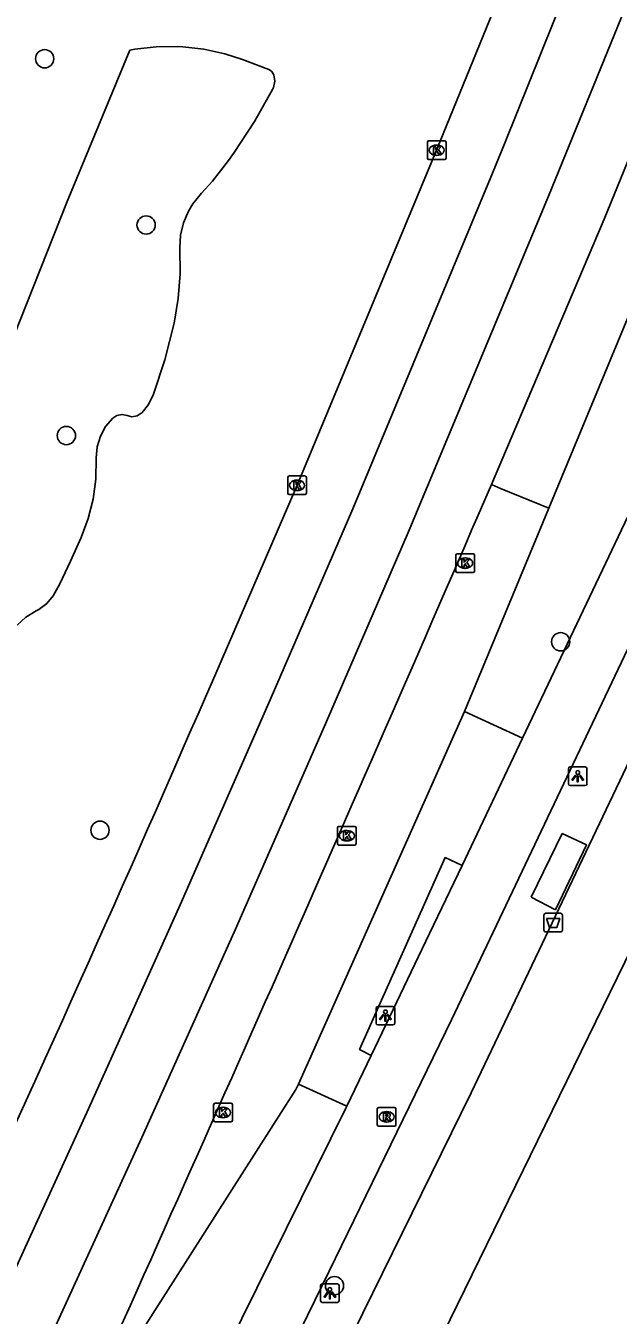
# Model space of a CAD drawing. Extents: x 161477 to 163040, y 383680 to 384868.
# Drawn here: x 161727.8 to 161759.6, y 384682.1 to 384751.2 of the extents above; entities that cross this region are included whole.
import ezdxf

# ---------------------------------------------------------------- set-up
doc = ezdxf.new("R2010")
doc.units = 0
for name, color, linetype in [('IMGEO_Afvalbak', 7, 'Continuous'), ('IMGEO_Berm_groen', 7, 'Continuous'), ('IMGEO_Boom', 7, 'Continuous'), ('IMGEO_Fietspad_gesloten', 7, 'Continuous'), ('IMGEO_Groenvoorziening', 7, 'Continuous'), ('IMGEO_Hek', 7, 'Continuous'), ('IMGEO_Kolk', 7, 'Continuous'), ('IMGEO_Lichtpunt', 7, 'Continuous'), ('IMGEO_OVBaan_gesloten', 7, 'Continuous'), ('IMGEO_Rijbaan_lokaal_gesloten', 7, 'Continuous'), ('IMGEO_Rioolput', 7, 'Continuous'), ('IMGEO_Voetpad_gesloten', 7, 'Continuous'), ('IMGEO_Voetpad_open', 7, 'Continuous')]:
    doc.layers.add(name, color=color, linetype=linetype)

msp = doc.modelspace()

# ---------------------------------------------------------------- linework, layer by layer
at = {"layer": 'IMGEO_Afvalbak'}
for p, q in [((161755.575, 384702.694), (161755.575, 384703.494)), ((161755.575, 384703.494), (161755.575, 384702.694)), ((161755.675, 384703.594), (161756.465, 384703.594)), ((161756.465, 384703.594), (161755.675, 384703.594)), ((161756.565, 384703.494), (161756.565, 384702.694)), ((161756.565, 384702.694), (161756.565, 384703.494)), ((161756.465, 384702.594), (161755.675, 384702.594)), ((161755.675, 384702.594), (161756.465, 384702.594))]:
    msp.add_line(p, q, dxfattribs=at)
msp.add_lwpolyline([(161755.718, 384703.308), (161756.422, 384703.308), (161756.273, 384702.838), (161755.867, 384702.838), (161755.718, 384703.308)], dxfattribs=at)
for centre, start, end in [((161755.675, 384703.494), 90, 180), ((161755.675, 384703.494), 90, 180), ((161756.465, 384703.494), 0, 90), ((161756.465, 384703.494), 360, 90), ((161755.675, 384702.694), 180, 270), ((161755.675, 384702.694), 180, 270), ((161756.465, 384702.694), 270, 0), ((161756.465, 384702.694), 270, 0)]:
    msp.add_arc(centre, 0.1, start, end, dxfattribs=at)
at = {"layer": 'IMGEO_Berm_groen'}
for points in [[(161722.161, 384721.891), (161730.04, 384741.736), (161733.398, 384749.845), (161733.662, 384749.893), (161734.804, 384750.026), (161735.954, 384750.04), (161736.224, 384750.026), (161737.363, 384749.893)], [(161737.363, 384749.893), (161738.483, 384749.642), (161739.424, 384749.354), (161740.842, 384748.817), (161740.979, 384748.729), (161741.104, 384748.531), (161741.153, 384748.187), (161741.084, 384747.847), (161741.036, 384747.743), (161740.063, 384746.025), (161738.988, 384744.369), (161738.681, 384743.933), (161737.816, 384742.829), (161737.232, 384742.181), (161736.77, 384741.608), (161736.532, 384741.217), (161736.265, 384740.598), (161736.111, 384739.941), (161736.076, 384739.267), (161736.093, 384737.868), (161735.987, 384736.537), (161735.762, 384735.221), (161735.258, 384733.251), (161734.66, 384731.41), (161734.396, 384730.854), (161734.052, 384730.422), (161733.789, 384730.245), (161733.506, 384730.2), (161733.254, 384730.262), (161732.971, 384730.324), (161732.687, 384730.268), (161732.473, 384730.126), (161732.093, 384729.674), (161731.811, 384729.155), (161731.64, 384728.589), (161731.587, 384728.001), (161731.564, 384726.858), (161731.42, 384725.789), (161731.158, 384724.742), (161730.782, 384723.731), (161730.215, 384722.47), (161729.638, 384721.247), (161729.468, 384720.924), (161729.278, 384720.612), (161728.937, 384720.203), (161728.513, 384719.88), (161728.363, 384719.798), (161727.826, 384719.461), (161727.362, 384719.03)]]:
    msp.add_lwpolyline(points, dxfattribs=at)
at = {"layer": 'IMGEO_Boom'}
for centre in [(161728.825, 384749.386), (161734.263, 384740.475), (161729.992, 384729.194), (161756.474, 384718.144), (161731.793, 384708.044), (161744.355, 384683.641)]:
    msp.add_circle(centre, 0.489, dxfattribs=at)
at = {"layer": 'IMGEO_Fietspad_gesloten'}
for points in [[(161754.426, 384712.973), (161799.435, 384807.726), (161800.209, 384809.412), (161800.411, 384809.395), (161800.692, 384810.359), (161800.695, 384810.382), (161800.697, 384810.405)], [(161803.913, 384809.963), (161803.161, 384808.473), (161750.618, 384697.888), (161747.376, 384691.207), (161744.067, 384684.424), (161742.516, 384681.245), (161742.249, 384680.698), (161714.176, 384623.884), (161700.887, 384597.12), (161693.509, 384582.44)], [(161751.189, 384706.159), (161754.426, 384712.973)], [(161746.32, 384695.97), (161749.453, 384702.505), (161751.189, 384706.159)], [(161745.018, 384693.255), (161746.32, 384695.97)], [(161690.919, 384583.725), (161691.015, 384583.889), (161690.92, 384583.94), (161700.139, 384602.578), (161711.461, 384625.223), (161739.384, 384681.875), (161744.965, 384693.145), (161745.018, 384693.255)]]:
    msp.add_lwpolyline(points, dxfattribs=at)
at = {"layer": 'IMGEO_Groenvoorziening'}
msp.add_lwpolyline([(161733.008, 384645.95), (161782.919, 384748.037), (161810.108, 384804.005), (161836.574, 384803.916), (161949.969, 384804.107), (162038.287, 384809.499)], dxfattribs=at)
at = {"layer": 'IMGEO_Hek'}
msp.add_lwpolyline([(161782.919, 384748.037), (161733.008, 384645.95)], dxfattribs=at)
at = {"layer": 'IMGEO_Kolk'}
for p, q in [((161749.331, 384744.057), (161749.331, 384744.909)), ((161749.406, 384744.983), (161750.258, 384744.983)), ((161749.819, 384744.763), (161749.844, 384744.763)), ((161750.332, 384744.909), (161750.332, 384744.057)), ((161750.258, 384743.983), (161749.406, 384743.983)), ((161749.842, 384744.203), (161749.817, 384744.203)), ((161741.849, 384726.102), (161741.849, 384726.954)), ((161741.924, 384727.028), (161742.776, 384727.028)), ((161742.337, 384726.808), (161742.362, 384726.808)), ((161742.85, 384726.954), (161742.85, 384726.102)), ((161742.776, 384726.028), (161741.924, 384726.028)), ((161742.36, 384726.248), (161742.335, 384726.248)), ((161750.855, 384721.933), (161750.855, 384722.785)), ((161750.93, 384722.859), (161751.782, 384722.859)), ((161751.343, 384722.639), (161751.368, 384722.639)), ((161751.856, 384722.785), (161751.856, 384721.933)), ((161751.782, 384721.859), (161750.93, 384721.859)), ((161751.366, 384722.079), (161751.341, 384722.079)), ((161744.516, 384707.326), (161744.516, 384708.178)), ((161744.591, 384708.252), (161745.443, 384708.252)), ((161745.004, 384708.032), (161745.029, 384708.032)), ((161745.517, 384708.178), (161745.517, 384707.326)), ((161745.443, 384707.252), (161744.591, 384707.252)), ((161745.027, 384707.472), (161745.002, 384707.472)), ((161737.881, 384692.493), (161737.881, 384693.345)), ((161737.956, 384693.419), (161738.808, 384693.419)), ((161738.882, 384693.345), (161738.882, 384692.493)), ((161738.392, 384692.639), (161738.367, 384692.639)), ((161738.369, 384693.199), (161738.394, 384693.199)), ((161738.808, 384692.419), (161737.956, 384692.419))]:
    msp.add_line(p, q, dxfattribs=at)
for points in [[(161749.331, 384744.057), (161749.331, 384744.909)], [(161749.406, 384744.983), (161750.258, 384744.983)], [(161749.652, 384744.683), (161749.775, 384744.683), (161749.775, 384744.532), (161749.905, 384744.683), (161750.069, 384744.683), (161749.923, 384744.532), (161750.076, 384744.283), (161749.924, 384744.283), (161749.839, 384744.447), (161749.775, 384744.38), (161749.775, 384744.283), (161749.652, 384744.283), (161749.652, 384744.683)], [(161750.332, 384744.909), (161750.332, 384744.057)], [(161750.258, 384743.983), (161749.406, 384743.983)], [(161741.849, 384726.102), (161741.849, 384726.954)], [(161741.924, 384727.028), (161742.776, 384727.028)], [(161742.17, 384726.728), (161742.293, 384726.728), (161742.293, 384726.577), (161742.423, 384726.728), (161742.587, 384726.728), (161742.441, 384726.577), (161742.594, 384726.328), (161742.442, 384726.328), (161742.357, 384726.492), (161742.293, 384726.425), (161742.293, 384726.328), (161742.17, 384726.328), (161742.17, 384726.728)], [(161742.85, 384726.954), (161742.85, 384726.102)], [(161742.776, 384726.028), (161741.924, 384726.028)], [(161750.855, 384721.933), (161750.855, 384722.785)], [(161750.93, 384722.859), (161751.782, 384722.859)], [(161751.176, 384722.559), (161751.299, 384722.559), (161751.299, 384722.408), (161751.429, 384722.559), (161751.593, 384722.559), (161751.447, 384722.408), (161751.6, 384722.159), (161751.448, 384722.159), (161751.363, 384722.323), (161751.299, 384722.256), (161751.299, 384722.159), (161751.176, 384722.159), (161751.176, 384722.559)], [(161751.856, 384722.785), (161751.856, 384721.933)], [(161751.782, 384721.859), (161750.93, 384721.859)], [(161744.516, 384707.326), (161744.516, 384708.178)], [(161744.591, 384708.252), (161745.443, 384708.252)], [(161744.837, 384707.952), (161744.96, 384707.952), (161744.96, 384707.801), (161745.09, 384707.952), (161745.254, 384707.952), (161745.108, 384707.801), (161745.261, 384707.552), (161745.109, 384707.552), (161745.024, 384707.716), (161744.96, 384707.649), (161744.96, 384707.552), (161744.837, 384707.552), (161744.837, 384707.952)], [(161745.517, 384708.178), (161745.517, 384707.326)], [(161745.443, 384707.252), (161744.591, 384707.252)], [(161737.881, 384692.493), (161737.881, 384693.345)], [(161737.956, 384693.419), (161738.808, 384693.419)], [(161738.882, 384693.345), (161738.882, 384692.493)], [(161738.202, 384693.119), (161738.325, 384693.119), (161738.325, 384692.968), (161738.455, 384693.119), (161738.619, 384693.119), (161738.473, 384692.968), (161738.626, 384692.719), (161738.474, 384692.719), (161738.389, 384692.883), (161738.325, 384692.816), (161738.325, 384692.719), (161738.202, 384692.719), (161738.202, 384693.119)], [(161738.808, 384692.419), (161737.956, 384692.419)]]:
    msp.add_lwpolyline(points, dxfattribs=at)
for centre, start, end in [((161749.408, 384744.907), 91.55205, 178.44795), ((161749.408, 384744.907), 91.55205, 178.44795), ((161750.256, 384744.907), 1.55205, 88.44795), ((161750.256, 384744.907), 1.55205, 88.44795), ((161749.408, 384744.059), 181.55205, 268.44795), ((161749.408, 384744.059), 181.55205, 268.44795), ((161750.256, 384744.059), 271.55205, 358.44795), ((161750.256, 384744.059), 271.55205, 358.44795), ((161741.926, 384726.952), 91.55205, 178.44795), ((161741.926, 384726.952), 91.55205, 178.44795), ((161742.774, 384726.952), 1.55205, 88.44795), ((161742.774, 384726.952), 1.55205, 88.44795), ((161741.926, 384726.104), 181.55205, 268.44795), ((161741.926, 384726.104), 181.55205, 268.44795), ((161742.774, 384726.104), 271.55205, 358.44795), ((161742.774, 384726.104), 271.55205, 358.44795), ((161750.932, 384722.783), 91.55205, 178.44795), ((161750.932, 384722.783), 91.55205, 178.44795), ((161751.78, 384722.783), 1.55205, 88.44795), ((161751.78, 384722.783), 1.55205, 88.44795), ((161750.932, 384721.935), 181.55205, 268.44795), ((161750.932, 384721.935), 181.55205, 268.44795), ((161751.78, 384721.935), 271.55205, 358.44795), ((161751.78, 384721.935), 271.55205, 358.44795), ((161744.593, 384708.176), 91.55205, 178.44795), ((161744.593, 384708.176), 91.55205, 178.44795), ((161745.441, 384708.176), 1.55205, 88.44795), ((161745.441, 384708.176), 1.55205, 88.44795), ((161744.593, 384707.328), 181.55205, 268.44795), ((161744.593, 384707.328), 181.55205, 268.44795), ((161745.441, 384707.328), 271.55205, 358.44795), ((161745.441, 384707.328), 271.55205, 358.44795), ((161737.958, 384693.343), 91.55205, 178.44795), ((161737.958, 384693.343), 91.55205, 178.44795), ((161738.806, 384693.343), 1.55205, 88.44795), ((161738.806, 384693.343), 1.55205, 88.44795), ((161737.958, 384692.495), 181.55205, 268.44795), ((161737.958, 384692.495), 181.55205, 268.44795), ((161738.806, 384692.495), 271.55205, 358.44795), ((161738.806, 384692.495), 271.55205, 358.44795)]:
    msp.add_arc(centre, 0.0765, start, end, dxfattribs=at)
for centre, major_axis, ratio, start_param, end_param in [((161749.818, 384744.483), (-0.387, 0.002), 0.722429, 4.712389, 7.853982), ((161749.843, 384744.483), (-0.39, 0.002), 0.717154, 1.570796, 4.712389), ((161742.336, 384726.528), (-0.387, 0.002), 0.722429, 4.712389, 7.853982), ((161742.361, 384726.528), (-0.39, 0.002), 0.717154, 1.570796, 4.712389), ((161751.342, 384722.359), (-0.387, 0.002), 0.722429, 4.712389, 7.853982), ((161751.367, 384722.359), (-0.39, 0.002), 0.717154, 1.570796, 4.712389), ((161745.003, 384707.752), (-0.387, 0.002), 0.722429, 4.712389, 7.853982), ((161745.028, 384707.752), (-0.39, 0.002), 0.717154, 1.570796, 4.712389), ((161738.368, 384692.919), (-0.387, 0.002), 0.722429, 4.712389, 7.853982), ((161738.393, 384692.919), (-0.39, 0.002), 0.717154, 1.570796, 4.712389)]:
    msp.add_ellipse(centre, major_axis=major_axis, ratio=ratio, start_param=start_param, end_param=end_param, dxfattribs=at)
at = {"layer": 'IMGEO_Lichtpunt'}
for p, q in [((161756.887, 384711.34), (161756.887, 384710.533)), ((161756.887, 384711.34), (161756.887, 384710.533)), ((161757.789, 384711.435), (161756.981, 384711.435)), ((161757.789, 384711.435), (161756.981, 384711.435)), ((161757.883, 384710.533), (161757.883, 384711.34)), ((161757.883, 384710.533), (161757.883, 384711.34)), ((161756.981, 384710.439), (161757.789, 384710.439)), ((161756.981, 384710.439), (161757.789, 384710.439)), ((161746.584, 384698.511), (161746.584, 384697.704)), ((161746.584, 384698.511), (161746.584, 384697.704)), ((161747.486, 384698.606), (161746.678, 384698.606)), ((161747.486, 384698.606), (161746.678, 384698.606)), ((161747.58, 384697.704), (161747.58, 384698.511)), ((161747.58, 384697.704), (161747.58, 384698.511)), ((161746.678, 384697.61), (161747.486, 384697.61)), ((161746.678, 384697.61), (161747.486, 384697.61)), ((161744.51, 384683.735), (161743.702, 384683.735)), ((161744.51, 384683.735), (161743.702, 384683.735)), ((161743.608, 384683.64), (161743.608, 384682.833)), ((161743.608, 384683.64), (161743.608, 384682.833)), ((161744.604, 384682.833), (161744.604, 384683.64)), ((161744.604, 384682.833), (161744.604, 384683.64)), ((161743.702, 384682.739), (161744.51, 384682.739)), ((161743.702, 384682.739), (161744.51, 384682.739))]:
    msp.add_line(p, q, dxfattribs=at)
for points in [[(161757.261, 384711.004), (161757.3, 384710.976), (161757.112, 384710.714), (161757.074, 384710.741), (161757.261, 384711.004)], [(161757.363, 384710.956), (161757.41, 384710.956), (161757.41, 384710.634), (161757.363, 384710.634), (161757.363, 384710.956)], [(161757.473, 384710.976), (161757.511, 384711.003), (161757.698, 384710.741), (161757.659, 384710.713), (161757.473, 384710.976)], [(161746.958, 384698.175), (161746.997, 384698.147), (161746.809, 384697.885), (161746.771, 384697.912), (161746.958, 384698.175)], [(161747.17, 384698.147), (161747.208, 384698.174), (161747.395, 384697.912), (161747.356, 384697.884), (161747.17, 384698.147)], [(161747.06, 384698.127), (161747.107, 384698.127), (161747.107, 384697.805), (161747.06, 384697.805), (161747.06, 384698.127)], [(161743.982, 384683.304), (161744.021, 384683.276), (161743.833, 384683.014), (161743.795, 384683.041), (161743.982, 384683.304)], [(161744.084, 384683.256), (161744.131, 384683.256), (161744.131, 384682.934), (161744.084, 384682.934), (161744.084, 384683.256)], [(161744.194, 384683.276), (161744.232, 384683.303), (161744.419, 384683.041), (161744.38, 384683.013), (161744.194, 384683.276)]]:
    msp.add_lwpolyline(points, dxfattribs=at)
for centre in [(161757.386, 384711.138), (161747.083, 384698.309), (161744.107, 384683.438)]:
    msp.add_circle(centre, 0.0994, dxfattribs=at)
for centre, start, end in [((161756.981, 384711.34), 90, 180), ((161756.981, 384711.34), 90, 180), ((161757.789, 384711.34), 0, 90), ((161757.789, 384711.34), 0, 90), ((161756.981, 384710.533), 180, 270), ((161756.981, 384710.533), 180, 270), ((161757.789, 384710.533), 270, 0), ((161757.789, 384710.533), 270, 360), ((161746.678, 384698.511), 90, 180), ((161746.678, 384698.511), 90, 180), ((161747.486, 384698.511), 0, 90), ((161747.486, 384698.511), 0, 90), ((161746.678, 384697.704), 180, 270), ((161746.678, 384697.704), 180, 270), ((161747.486, 384697.704), 270, 0), ((161747.486, 384697.704), 270, 360), ((161743.702, 384683.64), 90, 180), ((161743.702, 384683.64), 90, 180), ((161744.51, 384683.64), 0, 90), ((161744.51, 384683.64), 0, 90), ((161743.702, 384682.833), 180, 270), ((161743.702, 384682.833), 180, 270), ((161744.51, 384682.833), 270, 0), ((161744.51, 384682.833), 270, 360)]:
    msp.add_arc(centre, 0.0946, start, end, dxfattribs=at)
at = {"layer": 'IMGEO_OVBaan_gesloten'}
for points in [[(161752.761, 384726.567), (161753.243, 384726.355), (161755.837, 384725.304)], [(161751.324, 384714.413), (161755.837, 384725.304)], [(161742.431, 384694.435), (161751.324, 384714.413)], [(161729.772, 384674.472), (161730.97, 384676.395), (161742.29, 384694.158), (161742.431, 384694.435)]]:
    msp.add_lwpolyline(points, dxfattribs=at)
msp.add_arc((158379.642, 386183.971), 3674.501, 335.744667, 336.632561, dxfattribs=at)
at = {"layer": 'IMGEO_Rijbaan_lokaal_gesloten'}
for points in [[(161775.787, 384812.488), (161771.631, 384800.837), (161768.815, 384793.097), (161764.861, 384782.581), (161761.555, 384773.952), (161757.466, 384763.474), (161754.825, 384756.76), (161749.829, 384744.493), (161742.35, 384726.528), (161737.937, 384716.326)], [(161682.08, 384593.495), (161700.211, 384628.914), (161700.364, 384629.218), (161704.702, 384637.816), (161710.7, 384649.846), (161710.702, 384649.85), (161715.961, 384660.587), (161718.665, 384666.242), (161721.119, 384671.374), (161726.176, 384682.208), (161731.182, 384693.109), (161736.092, 384704.053), (161740.907, 384715.04), (161745.33, 384725.263), (161752.822, 384743.261), (161753.495, 384744.913), (161760.547, 384762.466), (161764.574, 384772.785), (161764.826, 384773.442), (161767.887, 384781.432), (161771.851, 384791.974), (161774.676, 384799.74), (161778.833, 384811.392), (161779.086, 384812.09)], [(161683.226, 384588.391), (161703.098, 384627.451), (161707.595, 384636.365), (161713.599, 384648.405), (161713.602, 384648.412), (161718.874, 384659.176), (161724.045, 384669.988), (161729.114, 384680.849), (161734.13, 384691.774), (161739.051, 384702.742), (161743.877, 384713.753), (161743.878, 384713.755), (161748.309, 384723.999), (161755.815, 384742.028), (161760.835, 384754.354), (161763.493, 384761.113), (161767.593, 384771.617), (161770.913, 384780.284), (161774.886, 384790.851), (161777.721, 384798.643), (161781.878, 384810.297), (161782.384, 384811.691)], [(161785.713, 384811.289), (161784.924, 384809.201), (161780.766, 384797.546), (161777.922, 384789.728), (161773.939, 384779.135), (161770.612, 384770.45), (161766.507, 384759.932), (161763.84, 384753.151), (161758.808, 384740.796), (161752.761, 384726.567)], [(161755.837, 384725.304), (161763.528, 384743.867), (161764.688, 384746.722), (161769.245, 384758.083)]]:
    msp.add_lwpolyline(points, dxfattribs=at)
msp.add_arc((160471.761, 385264.745), 1379.842, 335.090154, 336.581103, dxfattribs=at)
at = {"layer": 'IMGEO_Rioolput'}
for p, q in [((161746.647, 384692.261), (161746.647, 384693.113)), ((161746.722, 384693.187), (161747.574, 384693.187)), ((161747.135, 384692.967), (161747.16, 384692.967)), ((161747.648, 384693.113), (161747.648, 384692.261)), ((161747.574, 384692.187), (161746.722, 384692.187)), ((161747.158, 384692.407), (161747.133, 384692.407))]:
    msp.add_line(p, q, dxfattribs=at)
for points in [[(161746.647, 384692.261), (161746.647, 384693.113)], [(161746.722, 384693.187), (161747.574, 384693.187)], [(161747.236, 384692.885), (161746.984, 384692.887), (161746.984, 384692.487)], [(161746.984, 384692.487), (161747.108, 384692.487), (161747.108, 384692.649), (161747.119, 384692.649)], [(161747.162, 384692.806), (161747.108, 384692.806), (161747.108, 384692.725)], [(161747.108, 384692.725), (161747.16, 384692.725)], [(161747.648, 384693.113), (161747.648, 384692.261)], [(161747.574, 384692.187), (161746.722, 384692.187)], [(161747.166, 384692.62), (161747.237, 384692.487), (161747.377, 384692.487), (161747.312, 384692.613)]]:
    msp.add_lwpolyline(points, dxfattribs=at)
for centre, radius, start, end in [((161746.724, 384693.111), 0.0765, 91.55205, 178.44795), ((161746.724, 384693.111), 0.0765, 91.55205, 178.44795), ((161747.118, 384692.596), 0.0533, 26.02933, 88.69889), ((161747.144, 384692.914), 0.19, 274.7715, 282.96867), ((161747.168, 384692.71), 0.0964, 77.00612, 93.18647), ((161747.182, 384692.767), 0.0378, 276.66336, 79.67722), ((161747.235, 384692.775), 0.109, 350.36119, 89.41601), ((161747.233, 384692.775), 0.112, 277.58423, 350.98172), ((161747.217, 384692.56), 0.108, 29.51342, 73.79051), ((161747.572, 384693.111), 0.0765, 1.55205, 88.44795), ((161747.572, 384693.111), 0.0765, 1.55205, 88.44795), ((161746.724, 384692.263), 0.0765, 181.55205, 268.44795), ((161746.724, 384692.263), 0.0765, 181.55205, 268.44795), ((161747.572, 384692.263), 0.0765, 271.55205, 358.44795), ((161747.572, 384692.263), 0.0765, 271.55205, 358.44795)]:
    msp.add_arc(centre, radius, start, end, dxfattribs=at)
for centre, major_axis, ratio, start_param, end_param in [((161747.134, 384692.687), (-0.387, 0.002), 0.722429, 4.712389, 7.853982), ((161747.159, 384692.687), (-0.39, 0.002), 0.717154, 1.570796, 4.712389)]:
    msp.add_ellipse(centre, major_axis=major_axis, ratio=ratio, start_param=start_param, end_param=end_param, dxfattribs=at)
at = {"layer": 'IMGEO_Voetpad_gesloten'}
msp.add_lwpolyline([(161754.884, 384704.452), (161756.555, 384707.866), (161757.856, 384707.271), (161756.193, 384703.786), (161754.884, 384704.452)], dxfattribs=at)
at = {"layer": 'IMGEO_Voetpad_open'}
for points in [[(161729.219, 384648.412), (161741.125, 384672.506), (161751.678, 384693.98), (161773.012, 384738.776), (161778.347, 384750), (161800.478, 384796.565), (161804.698, 384805.476)], [(161751.324, 384714.413), (161754.426, 384712.973)], [(161746.32, 384695.97), (161745.696, 384696.296), (161750.282, 384706.582), (161751.189, 384706.159)], [(161742.431, 384694.435), (161745.018, 384693.255)]]:
    msp.add_lwpolyline(points, dxfattribs=at)

doc.saveas('drawing.dxf')
